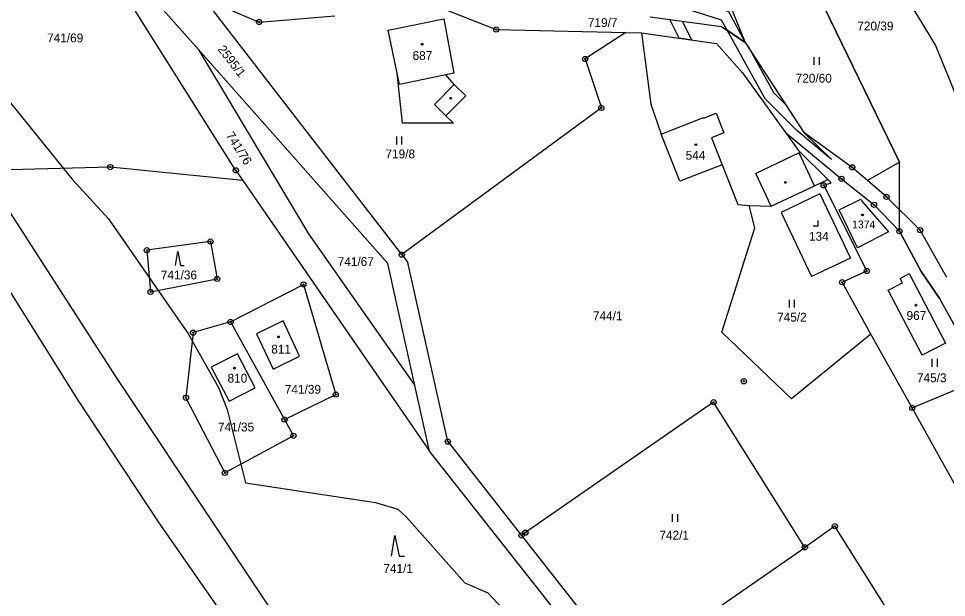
# Model space of a CAD drawing. Extents: x -439246 to -433691, y -1130252 to -1121148.
# Drawn here: x -436645.4 to -436466.9, y -1126002.8 to -1125891.5 of the extents above; entities that cross this region are included whole.
import ezdxf

# ---------------------------------------------------------------- set-up
doc = ezdxf.new("R2010")
doc.units = 0
for name, color, linetype in [('Vrstva 1', 7, 'Continuous'), ('Vrstva 16', 7, 'Continuous'), ('Vrstva 18', 7, 'Continuous'), ('Vrstva 19', 7, 'Continuous'), ('Vrstva 24', 7, 'Continuous'), ('Vrstva 25', 7, 'Continuous'), ('Vrstva 3', 7, 'Continuous'), ('Vrstva 30', 7, 'Continuous'), ('Vrstva 37', 7, 'Continuous'), ('Vrstva 4', 7, 'Continuous'), ('Vrstva 52', 7, 'Continuous'), ('Vrstva 6', 7, 'Continuous')]:
    doc.layers.add(name, color=color, linetype=linetype)

msp = doc.modelspace()

# ---------------------------------------------------------------- linework, layer by layer
at = {"layer": 'Vrstva 1'}
for p, q in [((-436640.25, -1125864.25), (-436610.87, -1125897.43)), ((-436610.87, -1125897.43), (-436589.59, -1125932.9)), ((-436610.87, -1125897.43), (-436574.39, -1125938.62)), ((-436506.13, -1125901.96), (-436497.85, -1125913.46)), ((-436497.85, -1125913.46), (-436487.11, -1125922.35)), ((-436497.85, -1125913.46), (-436495.35, -1125916.93)), ((-436627.74, -1125920.09), (-436647.09, -1125920.63)), ((-436602.27, -1125922.64), (-436627.74, -1125920.09)), ((-436487.11, -1125922.35), (-436480.83, -1125927.34)), ((-436471.96, -1125932.23), (-436478.43, -1125925.83)), ((-436487.51, -1125928.33), (-436483.36, -1125926.29)), ((-436483.36, -1125926.29), (-436483.19, -1125926.65)), ((-436483.19, -1125926.65), (-436478.04, -1125932.52)), ((-436480.83, -1125927.34), (-436475.94, -1125932.43)), ((-436483.99, -1125935.6), (-436487.51, -1125928.33)), ((-436589.59, -1125932.9), (-436569.18, -1125962.06)), ((-436478.04, -1125932.52), (-436483.99, -1125935.6)), ((-436475.94, -1125932.43), (-436471.75, -1125940.16)), ((-436466.82, -1125941.33), (-436471.96, -1125932.23)), ((-436569.18, -1125962.06), (-436574.39, -1125938.62)), ((-436475.82, -1125941.51), (-436474.05, -1125940.58)), ((-436475.39, -1125942.34), (-436475.82, -1125941.51)), ((-436474.05, -1125940.58), (-436467.11, -1125953.97)), ((-436478.13, -1125943.78), (-436475.39, -1125942.34)), ((-436471.56, -1125956.26), (-436478.13, -1125943.78)), ((-436467.11, -1125953.97), (-436471.56, -1125956.26)), ((-436566.37, -1125974.69), (-436569.18, -1125962.06))]:
    msp.add_line(p, q, dxfattribs=at)
for points in [[(-436603.59, -1125920.72), (-436633.58, -1125873.07)], [(-436495.97, -1125877.92), (-436475.95, -1125919.12), (-436482.11, -1125922.67)], [(-436510.45, -1125884.2), (-436505.63, -1125896.13)], [(-436571.96, -1125886.32), (-436553.5, -1125893.66)], [(-436571.68, -1125936.92), (-436609.7, -1125887.69)], [(-436609.7, -1125887.69), (-436599.1, -1125892.21)], [(-436626.57, -1125960.56), (-436672.27, -1125889.7)], [(-436599.1, -1125892.21), (-436584.53, -1125890.99)], [(-436574.27, -1125893.78), (-436563.59, -1125891.6)], [(-436563.59, -1125891.6), (-436561.68, -1125902.02)], [(-436523.9, -1125891.18), (-436510.19, -1125893.05)], [(-436572.58, -1125902.03), (-436574.27, -1125893.78)], [(-436553.5, -1125893.66), (-436528.57, -1125894.22)], [(-436510.19, -1125893.05), (-436505.63, -1125896.13)], [(-436528.57, -1125894.22), (-436536.39, -1125899.31)], [(-436528.57, -1125894.22), (-436525.59, -1125894.29)], [(-436525.59, -1125894.29), (-436523.8, -1125907.98)], [(-436525.59, -1125894.29), (-436511.11, -1125896.36)], [(-436677.2, -1125895.93), (-436634, -1125964.9)], [(-436511.11, -1125896.36), (-436506.13, -1125901.96)], [(-436505.63, -1125896.13), (-436494.33, -1125913.44)], [(-436536.39, -1125899.31), (-436533.29, -1125908.72)], [(-436571.55, -1125911.65), (-436572.58, -1125902.03)], [(-436561.68, -1125902.02), (-436563.23, -1125902.35)], [(-436561.59, -1125904.22), (-436563.23, -1125902.35)], [(-436561.59, -1125904.22), (-436559.38, -1125906.4)], [(-436559.38, -1125906.4), (-436563.18, -1125910.24)], [(-436523.8, -1125907.98), (-436521.77, -1125913.78)], [(-436533.29, -1125908.72), (-436571.68, -1125936.92)], [(-436561.75, -1125911.65), (-436571.55, -1125911.65)], [(-436561.75, -1125911.65), (-436563.18, -1125910.24)], [(-436485.05, -1125920.15), (-436494.33, -1125913.44)], [(-436518.19, -1125922.83), (-436521.77, -1125913.78)], [(-436495.35, -1125916.93), (-436489.7, -1125922.49)], [(-436603.59, -1125920.72), (-436602.27, -1125922.64)], [(-436510.05, -1125919.68), (-436518.19, -1125922.83)], [(-436510.05, -1125919.68), (-436507.05, -1125927.29)], [(-436482.11, -1125922.67), (-436485.05, -1125920.15)], [(-436602.27, -1125922.64), (-436566.37, -1125974.69)], [(-436492.26, -1125923.69), (-436489.7, -1125922.49)], [(-436489.7, -1125922.49), (-436489.06, -1125923.12)], [(-436478.43, -1125925.83), (-436482.11, -1125922.67)], [(-436500.64, -1125927.61), (-436492.26, -1125923.69)], [(-436490.52, -1125923.59), (-436489.06, -1125923.12)], [(-436482.21, -1125940.06), (-436490.52, -1125923.59)], [(-436491.24, -1125925.26), (-436498.72, -1125928.81)], [(-436491.24, -1125925.26), (-436485.39, -1125937.57)], [(-436507.05, -1125927.29), (-436504.88, -1125927.49)], [(-436503.76, -1125931.79), (-436504.88, -1125927.49)], [(-436504.88, -1125927.49), (-436500.64, -1125927.61)], [(-436498.72, -1125928.81), (-436492.86, -1125941.13)], [(-436510.08, -1125951.83), (-436503.76, -1125931.79)], [(-436608.47, -1125934.4), (-436620.71, -1125936.07)], [(-436608.47, -1125934.4), (-436607.2, -1125941.59)], [(-436620.71, -1125936.07), (-436620.01, -1125944.09)], [(-436571.68, -1125936.92), (-436570.48, -1125938.46)], [(-436562.82, -1125972.87), (-436570.48, -1125938.46)], [(-436485.39, -1125937.57), (-436492.86, -1125941.13)], [(-436486.98, -1125942.23), (-436482.21, -1125940.06)], [(-436471.75, -1125940.16), (-436468.2, -1125945.42)], [(-436620.01, -1125944.09), (-436607.2, -1125941.59)], [(-436481.42, -1125952.18), (-436486.98, -1125942.23)], [(-436604.61, -1125949.86), (-436590.6, -1125942.66)], [(-436590.6, -1125942.66), (-436584.38, -1125963.82)], [(-436459.69, -1125960.72), (-436468.2, -1125945.42)], [(-436604.61, -1125949.86), (-436611.82, -1125951.92)], [(-436604.61, -1125949.86), (-436594.24, -1125968.63)], [(-436594.49, -1125949.67), (-436599.63, -1125952.13)], [(-436591.33, -1125956.47), (-436594.49, -1125949.67)], [(-436611.82, -1125951.92), (-436613.19, -1125964.44)], [(-436599.63, -1125952.13), (-436596.42, -1125958.96)], [(-436496.72, -1125964.65), (-436510.08, -1125951.83)], [(-436481.42, -1125952.18), (-436496.72, -1125964.65)], [(-436473.48, -1125966.38), (-436481.42, -1125952.18)], [(-436603.3, -1125955.96), (-436608.31, -1125958.57)], [(-436599.89, -1125962.53), (-436603.3, -1125955.96)], [(-436596.42, -1125958.96), (-436591.33, -1125956.47)], [(-436608.31, -1125958.57), (-436604.86, -1125965.11)], [(-436587.31, -1126019.43), (-436626.57, -1125960.56)], [(-436473.48, -1125966.38), (-436462.71, -1125961.88)], [(-436604.86, -1125965.11), (-436599.89, -1125962.53)], [(-436634, -1125964.9), (-436618.55, -1125988.27)], [(-436613.19, -1125964.44), (-436605.71, -1125978.87)], [(-436594.24, -1125968.63), (-436584.38, -1125963.82)], [(-436511.7, -1125965.3), (-436547.9, -1125990.36)], [(-436494.15, -1125993.19), (-436511.7, -1125965.3)], [(-436464.43, -1125982.58), (-436473.48, -1125966.38)], [(-436594.24, -1125968.63), (-436592.52, -1125971.74)], [(-436592.52, -1125971.74), (-436605.71, -1125978.87)], [(-436562.82, -1125972.87), (-436548.65, -1125990.9)], [(-436522.28, -1126030.51), (-436566.37, -1125974.69)], [(-436618.55, -1125988.27), (-436592.19, -1126026.13)], [(-436547.9, -1125990.36), (-436548.65, -1125990.9)], [(-436488.36, -1125989.13), (-436494.15, -1125993.19)], [(-436467.53, -1126022.22), (-436488.36, -1125989.13)], [(-436548.65, -1125990.9), (-436528.25, -1126016.86)], [(-436524.94, -1126014.54), (-436494.15, -1125993.19)]]:
    msp.add_lwpolyline(points, dxfattribs=at)
at = {"layer": 'Vrstva 24'}
for centre, radius in [((-436599.1, -1125892.21), 0.5), ((-436599.1, -1125892.21), 0.1), ((-436553.5, -1125893.66), 0.5), ((-436553.5, -1125893.66), 0.1), ((-436536.39, -1125899.31), 0.5), ((-436536.39, -1125899.31), 0.1), ((-436533.29, -1125908.72), 0.5), ((-436533.29, -1125908.72), 0.1), ((-436627.74, -1125920.09), 0.5), ((-436627.74, -1125920.09), 0.1), ((-436603.59, -1125920.72), 0.5), ((-436603.59, -1125920.72), 0.1), ((-436485.05, -1125920.15), 0.5), ((-436485.05, -1125920.15), 0.1), ((-436487.11, -1125922.35), 0.5), ((-436487.11, -1125922.35), 0.1), ((-436490.52, -1125923.59), 0.5), ((-436490.52, -1125923.59), 0.1), ((-436478.43, -1125925.83), 0.5), ((-436478.43, -1125925.83), 0.1), ((-436480.83, -1125927.34), 0.5), ((-436480.83, -1125927.34), 0.1), ((-436475.94, -1125932.43), 0.5), ((-436475.94, -1125932.43), 0.1), ((-436471.96, -1125932.23), 0.5), ((-436471.96, -1125932.23), 0.1), ((-436608.47, -1125934.4), 0.5), ((-436608.47, -1125934.4), 0.1), ((-436620.71, -1125936.07), 0.5), ((-436620.71, -1125936.07), 0.1), ((-436571.68, -1125936.92), 0.5), ((-436571.68, -1125936.92), 0.1), ((-436482.21, -1125940.06), 0.5), ((-436482.21, -1125940.06), 0.1), ((-436607.2, -1125941.59), 0.5), ((-436607.2, -1125941.59), 0.1), ((-436590.6, -1125942.66), 0.5), ((-436486.98, -1125942.23), 0.5), ((-436486.98, -1125942.23), 0.1), ((-436620.01, -1125944.09), 0.5), ((-436620.01, -1125944.09), 0.1), ((-436590.6, -1125942.66), 0.1), ((-436604.61, -1125949.86), 0.5), ((-436604.61, -1125949.86), 0.1), ((-436611.82, -1125951.92), 0.5), ((-436611.82, -1125951.92), 0.1), ((-436505.88, -1125961.27), 0.5), ((-436505.88, -1125961.27), 0.1), ((-436584.38, -1125963.82), 0.5), ((-436584.38, -1125963.82), 0.1), ((-436613.19, -1125964.44), 0.5), ((-436613.19, -1125964.44), 0.1), ((-436511.7, -1125965.3), 0.5), ((-436511.7, -1125965.3), 0.1), ((-436473.48, -1125966.38), 0.5), ((-436473.48, -1125966.38), 0.1), ((-436594.24, -1125968.63), 0.5), ((-436594.24, -1125968.63), 0.1), ((-436592.52, -1125971.74), 0.5), ((-436592.52, -1125971.74), 0.1), ((-436562.82, -1125972.87), 0.5), ((-436562.82, -1125972.87), 0.1), ((-436605.71, -1125978.87), 0.5), ((-436605.71, -1125978.87), 0.1), ((-436488.36, -1125989.13), 0.5), ((-436548.65, -1125990.9), 0.5), ((-436547.9, -1125990.36), 0.5), ((-436547.87, -1125990.36), 0.5), ((-436547.9, -1125990.36), 0.1), ((-436547.87, -1125990.36), 0.1), ((-436488.36, -1125989.13), 0.1), ((-436548.65, -1125990.9), 0.1), ((-436494.15, -1125993.19), 0.5), ((-436494.15, -1125993.19), 0.1)]:
    msp.add_circle(centre, radius, dxfattribs=at)
at = {"layer": 'Vrstva 25'}
for p, q in [((-436492.33, -1125900.46), (-436492.33, -1125898.96)), ((-436491.33, -1125900.46), (-436491.33, -1125898.96)), ((-436572.64, -1125915.72), (-436572.64, -1125914.22)), ((-436571.64, -1125915.72), (-436571.64, -1125914.22)), ((-436497.11, -1125947.09), (-436497.11, -1125945.59)), ((-436496.11, -1125947.09), (-436496.11, -1125945.59)), ((-436469.63, -1125958.48), (-436469.63, -1125956.98)), ((-436468.63, -1125958.48), (-436468.63, -1125956.98)), ((-436519.58, -1125988.31), (-436519.58, -1125986.81)), ((-436518.58, -1125988.31), (-436518.58, -1125986.81))]:
    msp.add_line(p, q, dxfattribs=at)
for points in [[(-436492.57, -1125931.36), (-436491.57, -1125931.36), (-436491.57, -1125930.36)], [(-436615.22, -1125939.01), (-436614.75, -1125936.33), (-436614.21, -1125939.01), (-436613.54, -1125939.01)], [(-436573.68, -1125994.88), (-436572.98, -1125990.88), (-436572.18, -1125994.88), (-436571.18, -1125994.88)]]:
    msp.add_lwpolyline(points, dxfattribs=at)
for centre in [(-436567.74, -1125896.48), (-436562.27, -1125906.87), (-436515.12, -1125915.78), (-436497.9, -1125923.04), (-436483.06, -1125929.29), (-436472.76, -1125946.64), (-436595.37, -1125952.75), (-436603.88, -1125958.76)]:
    msp.add_circle(centre, 0.175, dxfattribs=at)
at = {"layer": 'Vrstva 3'}
for points in [[(-436574.27, -1125893.78), (-436563.59, -1125891.6)], [(-436563.59, -1125891.6), (-436561.68, -1125902.02)], [(-436572.58, -1125902.03), (-436574.27, -1125893.78)], [(-436572.12, -1125904.25), (-436572.58, -1125902.03)], [(-436563.23, -1125902.35), (-436572.12, -1125904.25)], [(-436561.68, -1125902.02), (-436563.23, -1125902.35)], [(-436513.62, -1125910.71), (-436511.21, -1125909.75)], [(-436511.21, -1125909.75), (-436509.74, -1125913.52)], [(-436521.77, -1125913.78), (-436513.67, -1125910.57)], [(-436513.67, -1125910.57), (-436513.62, -1125910.71)], [(-436509.74, -1125913.52), (-436512.11, -1125914.45)], [(-436518.19, -1125922.83), (-436521.77, -1125913.78)], [(-436512.11, -1125914.45), (-436510.05, -1125919.68)], [(-436510.05, -1125919.68), (-436518.19, -1125922.83)], [(-436487.51, -1125928.33), (-436483.36, -1125926.29)], [(-436483.36, -1125926.29), (-436483.19, -1125926.65)], [(-436483.19, -1125926.65), (-436478.04, -1125932.52)], [(-436483.99, -1125935.6), (-436487.51, -1125928.33)], [(-436478.04, -1125932.52), (-436483.99, -1125935.6)], [(-436475.82, -1125941.51), (-436474.05, -1125940.58)], [(-436475.39, -1125942.34), (-436475.82, -1125941.51)], [(-436474.05, -1125940.58), (-436467.11, -1125953.97)], [(-436478.13, -1125943.78), (-436475.39, -1125942.34)], [(-436471.56, -1125956.26), (-436478.13, -1125943.78)], [(-436594.49, -1125949.67), (-436599.63, -1125952.13)], [(-436591.33, -1125956.47), (-436594.49, -1125949.67)], [(-436599.63, -1125952.13), (-436596.42, -1125958.96)], [(-436467.11, -1125953.97), (-436471.56, -1125956.26)], [(-436603.3, -1125955.96), (-436608.31, -1125958.57)], [(-436599.89, -1125962.53), (-436603.3, -1125955.96)], [(-436596.42, -1125958.96), (-436591.33, -1125956.47)], [(-436608.31, -1125958.57), (-436604.86, -1125965.11)], [(-436604.86, -1125965.11), (-436599.89, -1125962.53)]]:
    msp.add_lwpolyline(points, dxfattribs=at)
at = {"layer": 'Vrstva 30'}
for points in [[(-436510.18, -1125891.83), (-436519.21, -1125888.98), (-436520.24, -1125888.8), (-436517.82, -1125887.22), (-436508.82, -1125890.16), (-436505.63, -1125896.13), (-436509.09, -1125893.79), (-436510.18, -1125891.83)], [(-436520.1, -1125891.7), (-436517.71, -1125892.02), (-436515.91, -1125895.67), (-436518.31, -1125895.33), (-436520.1, -1125891.7)], [(-436501.78, -1125906.97), (-436509.09, -1125893.79)], [(-436509.09, -1125893.79), (-436505.63, -1125896.13), (-436504.81, -1125897.38), (-436500.17, -1125905.75)], [(-436500.17, -1125905.75), (-436497.79, -1125908.14)], [(-436495.69, -1125913.08), (-436501.78, -1125906.97)], [(-436497.79, -1125908.14), (-436494.33, -1125913.44), (-436489, -1125918.66)], [(-436489, -1125918.66), (-436495.69, -1125913.08)]]:
    msp.add_lwpolyline(points, dxfattribs=at)
at = {"layer": 'Vrstva 37'}
for centre in [(-436567.74, -1125896.48), (-436515.12, -1125915.78), (-436483.06, -1125929.29), (-436472.76, -1125946.64), (-436595.37, -1125952.75), (-436603.88, -1125958.76)]:
    msp.add_circle(centre, 0.175, dxfattribs=at)
at = {"layer": 'Vrstva 4'}
for points in [[(-436572.12, -1125904.25), (-436572.58, -1125902.03)], [(-436563.23, -1125902.35), (-436572.12, -1125904.25)], [(-436561.59, -1125904.22), (-436565.38, -1125908.06)], [(-436565.38, -1125908.06), (-436563.18, -1125910.24)], [(-436513.62, -1125910.71), (-436511.21, -1125909.75)], [(-436511.21, -1125909.75), (-436509.74, -1125913.52)], [(-436521.77, -1125913.78), (-436513.67, -1125910.57)], [(-436513.67, -1125910.57), (-436513.62, -1125910.71)], [(-436509.74, -1125913.52), (-436512.11, -1125914.45)], [(-436512.11, -1125914.45), (-436510.05, -1125919.68)], [(-436495.22, -1125917.38), (-436503.59, -1125921.3)], [(-436492.26, -1125923.69), (-436495.22, -1125917.38)], [(-436500.64, -1125927.61), (-436503.59, -1125921.3)]]:
    msp.add_lwpolyline(points, dxfattribs=at)
at = {"layer": 'Vrstva 52'}
for points in [[(-436471.75, -1125940.16), (-436475.94, -1125932.43), (-436475.95, -1125919.12), (-436495.97, -1125877.92), (-436492.33, -1125877.61), (-436483.12, -1125873.46), (-436490.86, -1125856.02), (-436497.68, -1125846.33), (-436499.89, -1125846.62), (-436506.2, -1125837.08), (-436506.94, -1125837.62), (-436507.15, -1125837.32), (-436520.5, -1125847.43), (-436534.8, -1125833.88), (-436534.85, -1125833.83), (-436548.72, -1125822.05), (-436541.62, -1125814.41), (-436533.61, -1125806.71), (-436534.07, -1125806.29), (-436533.84, -1125806.04), (-436541.19, -1125799.82)], [(-436653.81, -1125899.36), (-436636.76, -1125920.34), (-436635.09, -1125922.39), (-436628.06, -1125930.06), (-436620.25, -1125941.33), (-436618.54, -1125943.8), (-436612.72, -1125952.21), (-436611.99, -1125953.5), (-436606.96, -1125962.43), (-436605.26, -1125966.7), (-436602.62, -1125977.2), (-436601.72, -1125980.79), (-436576.71, -1125984.59), (-436572.45, -1125985.87), (-436570.75, -1125987.36), (-436559.57, -1126000), (-436555.14, -1126001.93), (-436550.3, -1126007.05)], [(-436439.55, -1126003.64), (-436439.74, -1126000), (-436440.21, -1125998.78), (-436443.23, -1125990.87), (-436437.08, -1125988.05), (-436434.73, -1125993.19), (-436432.62, -1125992.88), (-436435.71, -1125983.39), (-436436.09, -1125981.9), (-436446.98, -1125973.55), (-436454.76, -1125965.7), (-436459.69, -1125960.72), (-436462.48, -1125955.69), (-436468.2, -1125945.42), (-436471.75, -1125940.16)]]:
    msp.add_lwpolyline(points, dxfattribs=at)
at = {"layer": 'Vrstva 6'}
for points in [[(-436483.12, -1125873.46), (-436468.98, -1125896.74)], [(-436468.98, -1125896.74), (-436455.51, -1125929.77)]]:
    msp.add_lwpolyline(points, dxfattribs=at)

# ---------------------------------------------------------------- texts
at = {"layer": 'Vrstva 16'}
msp.add_text('741/1', height=1.7, dxfattribs=at).set_placement((-436575.22, -1125998.11))
at = {"layer": 'Vrstva 18'}
for s, p in [('719/7', (-436535.88, -1125893.17)), ('720/39', (-436484.05, -1125893.82)), ('741/69', (-436639.9, -1125896.12)), ('720/60', (-436495.91, -1125903.86)), ('719/8', (-436574.81, -1125918.42)), ('741/67', (-436584, -1125939.11)), ('741/36', (-436618.02, -1125941.68)), ('744/1', (-436534.91, -1125949.54)), ('745/2', (-436499.48, -1125949.79)), ('745/3', (-436472.58, -1125961.45)), ('741/39', (-436594.17, -1125963.66)), ('741/35', (-436607.03, -1125970.91)), ('742/1', (-436522.12, -1125991.7))]:
    msp.add_text(s, height=1.7, dxfattribs=at).set_placement(p)
for s, rotation, p in [('2595/1', 307.6985, (-436607.16, -1125897.48)), ('741/76', 302.1855, (-436605.55, -1125913.98))]:
    msp.add_text(s, height=1.7, rotation=rotation, dxfattribs=at).set_placement(p)
at = {"layer": 'Vrstva 19'}
for s, height, p in [('687', 1.7, (-436569.6, -1125899.51)), ('544', 1.7, (-436517.07, -1125918.67)), ('1374', 1.5, (-436485.05, -1125931.87)), ('134', 1.7, (-436493.35, -1125934.25)), ('967', 1.7, (-436474.58, -1125949.47)), ('811', 1.7, (-436596.78, -1125955.94)), ('810', 1.7, (-436605.19, -1125961.52))]:
    msp.add_text(s, height=height, dxfattribs=at).set_placement(p)

doc.saveas('drawing.dxf')
